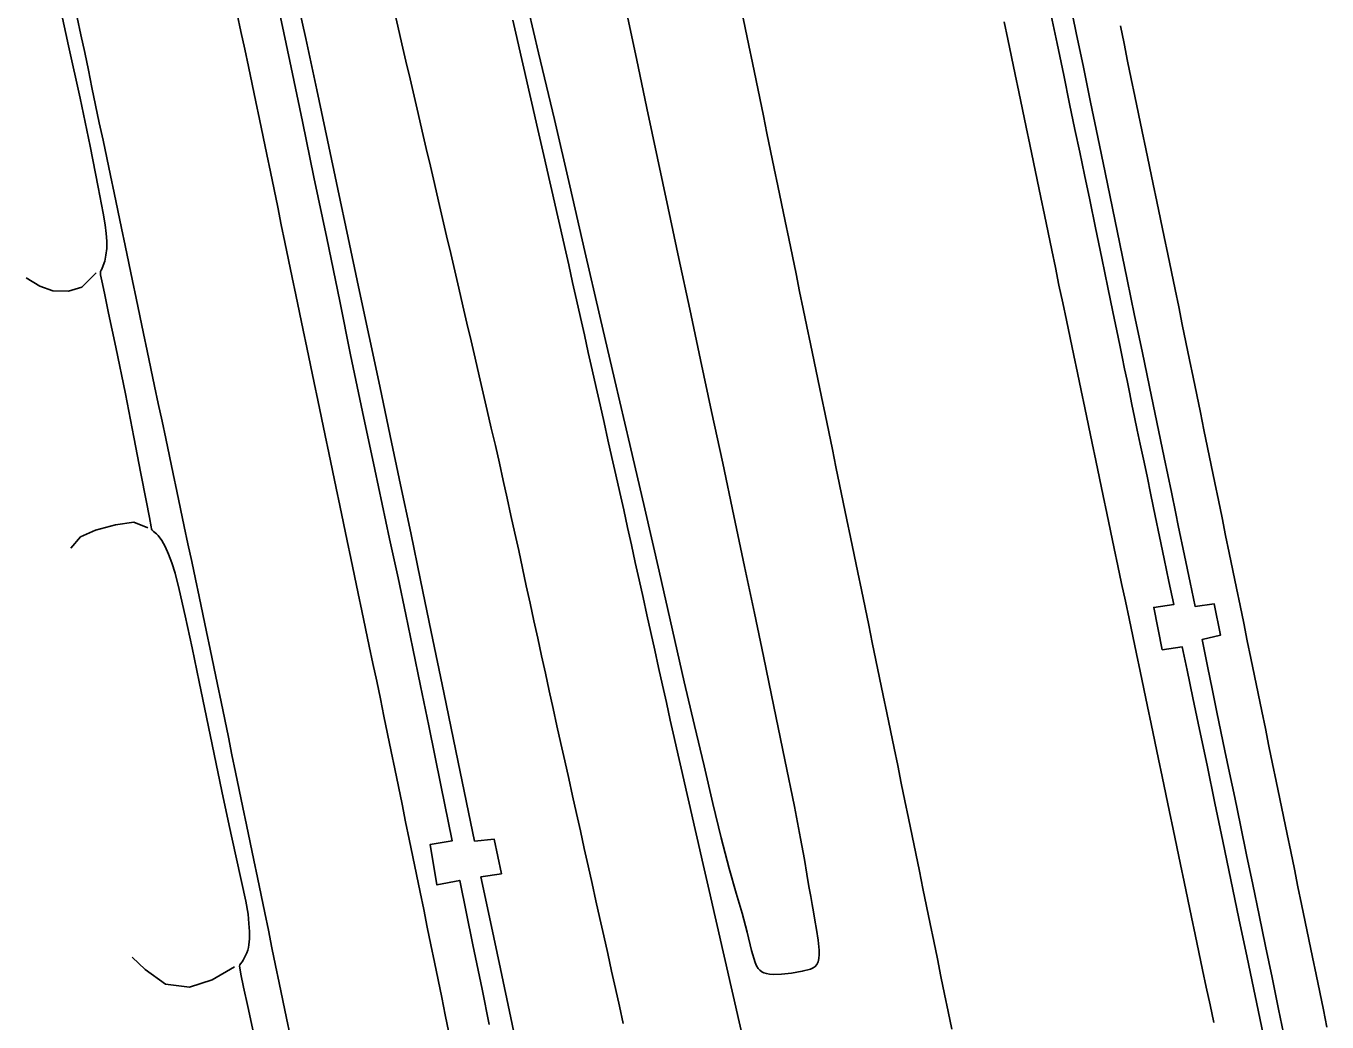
# Model space of a CAD drawing. Extents: x 1948091 to 1975253, y 787267 to 823306.
# Drawn here: x 1966682.6 to 1966863.9, y 788356.9 to 788495.7 of the extents above; entities that cross this region are included whole.
import ezdxf

# ---------------------------------------------------------------- set-up
doc = ezdxf.new("R2010")
doc.units = 0
doc.layers.add('RD_EX_Pavement_Markings', color=7, linetype='Continuous')
doc.layers.add('RD_EX_Road', color=7, linetype='Continuous')

msp = doc.modelspace()

# ---------------------------------------------------------------- linework, layer by layer
at = {"layer": 'RD_EX_Pavement_Markings'}
for points in [[(1966719.44, 788354.96), (1966718.93, 788357.4), (1966718.41, 788359.85), (1966717.91, 788362.3), (1966717.4, 788364.75), (1966716.89, 788367.19), (1966716.39, 788369.64), (1966715.88, 788372.09), (1966715.37, 788374.54), (1966714.87, 788376.99), (1966714.36, 788379.43), (1966713.86, 788381.88), (1966713.35, 788384.33), (1966712.84, 788386.78), (1966712.34, 788389.23), (1966711.83, 788391.68), (1966711.32, 788394.12), (1966710.82, 788396.57), (1966710.31, 788399.02), (1966709.8, 788401.47), (1966709.3, 788403.92), (1966708.79, 788406.36), (1966708.29, 788408.81), (1966707.77, 788411.26), (1966707.26, 788413.7), (1966706.74, 788416.15), (1966706.22, 788418.6), (1966705.71, 788421.04), (1966705.19, 788423.49), (1966704.68, 788425.93), (1966704.16, 788428.38), (1966703.64, 788430.83), (1966703.13, 788433.27), (1966702.61, 788435.72), (1966702.1, 788438.17), (1966701.58, 788440.61), (1966701.06, 788443.06), (1966700.55, 788445.5), (1966700.03, 788447.95), (1966699.51, 788450.4), (1966699, 788452.84), (1966698.48, 788455.29), (1966697.97, 788457.73), (1966697.45, 788460.18), (1966696.94, 788462.63), (1966696.43, 788465.07), (1966695.92, 788467.52), (1966695.41, 788469.97), (1966694.89, 788472.41), (1966694.38, 788474.86), (1966693.87, 788477.31), (1966693.36, 788479.75), (1966692.84, 788482.2), (1966692.33, 788484.65), (1966691.82, 788487.1), (1966691.31, 788489.54), (1966690.8, 788491.99), (1966690.28, 788494.44), (1966689.77, 788496.88)], [(1966741.56, 788355.4), (1966741.05, 788357.84), (1966740.55, 788360.29), (1966740.05, 788362.74), (1966739.55, 788365.19), (1966739.04, 788367.64), (1966738.54, 788370.09), (1966738.04, 788372.54), (1966737.53, 788374.98), (1966737.03, 788377.43), (1966736.53, 788379.88), (1966736.02, 788382.33), (1966735.52, 788384.78), (1966735.02, 788387.23), (1966734.52, 788389.68), (1966734.01, 788392.13), (1966733.51, 788394.57), (1966733.01, 788397.02), (1966732.5, 788399.47), (1966732, 788401.92), (1966731.49, 788404.37), (1966730.97, 788406.81), (1966730.46, 788409.26), (1966729.95, 788411.71), (1966729.44, 788414.16), (1966728.92, 788416.6), (1966728.41, 788419.05), (1966727.9, 788421.5), (1966727.39, 788423.94), (1966726.87, 788426.39), (1966726.36, 788428.84), (1966725.85, 788431.28), (1966725.33, 788433.73), (1966724.82, 788436.18), (1966724.31, 788438.62), (1966723.8, 788441.07), (1966723.28, 788443.52), (1966722.77, 788445.96), (1966722.27, 788448.41), (1966721.76, 788450.86), (1966721.25, 788453.31), (1966720.74, 788455.75), (1966720.23, 788458.2), (1966719.73, 788460.65), (1966719.22, 788463.1), (1966718.71, 788465.54), (1966718.2, 788467.99), (1966717.69, 788470.44), (1966717.19, 788472.89), (1966716.68, 788475.34), (1966716.17, 788477.78), (1966715.66, 788480.23), (1966715.15, 788482.68), (1966714.65, 788485.13), (1966714.13, 788487.57), (1966713.61, 788490.02), (1966713.1, 788492.46), (1966712.58, 788494.91), (1966712.06, 788497.35)], [(1966733.87, 788498.07), (1966734.43, 788495.64), (1966735, 788493.2), (1966735.57, 788490.77), (1966736.13, 788488.33), (1966736.7, 788485.9), (1966737.27, 788483.47), (1966737.83, 788481.03), (1966738.4, 788478.6), (1966738.97, 788476.16), (1966739.54, 788473.73), (1966740.1, 788471.29), (1966740.67, 788468.86), (1966741.23, 788466.42), (1966741.8, 788463.99), (1966742.37, 788461.55), (1966742.93, 788459.12), (1966743.5, 788456.68), (1966744.07, 788454.25), (1966744.63, 788451.81), (1966745.2, 788449.38), (1966745.77, 788446.94), (1966746.33, 788444.51), (1966746.9, 788442.07), (1966747.46, 788439.64), (1966748.03, 788437.2), (1966748.6, 788434.77), (1966749.13, 788432.32), (1966749.67, 788429.88), (1966750.2, 788427.44), (1966750.73, 788425), (1966751.27, 788422.56), (1966751.8, 788420.11), (1966752.33, 788417.67), (1966752.87, 788415.23), (1966753.4, 788412.79), (1966753.93, 788410.34), (1966754.47, 788407.9), (1966755, 788405.46), (1966755.54, 788403.02), (1966756.07, 788400.57), (1966756.61, 788398.13), (1966757.15, 788395.69), (1966757.7, 788393.25), (1966758.24, 788390.81), (1966758.78, 788388.37), (1966759.33, 788385.93), (1966759.87, 788383.49), (1966760.41, 788381.05), (1966760.96, 788378.61), (1966761.5, 788376.17), (1966762.04, 788373.73), (1966762.58, 788371.29), (1966763.13, 788368.85), (1966763.67, 788366.41), (1966764.21, 788363.97), (1966764.76, 788361.53), (1966765.31, 788359.09), (1966765.85, 788356.65)], [(1966750.47, 788496.51), (1966751.03, 788494.07), (1966751.58, 788491.63), (1966752.14, 788489.2), (1966752.69, 788486.76), (1966753.25, 788484.32), (1966753.81, 788481.88), (1966754.36, 788479.45), (1966754.92, 788477.01), (1966755.47, 788474.57), (1966756.03, 788472.13), (1966756.58, 788469.7), (1966757.14, 788467.26), (1966757.69, 788464.82), (1966758.24, 788462.38), (1966758.78, 788459.94), (1966759.33, 788457.5), (1966759.88, 788455.06), (1966760.43, 788452.62), (1966760.97, 788450.18), (1966761.52, 788447.75), (1966762.07, 788445.31), (1966762.62, 788442.87), (1966763.17, 788440.43), (1966763.71, 788437.99), (1966764.26, 788435.55), (1966764.81, 788433.11), (1966765.35, 788430.67), (1966765.9, 788428.23), (1966766.44, 788425.79), (1966766.98, 788423.35), (1966767.52, 788420.91), (1966768.06, 788418.47), (1966768.61, 788416.03), (1966769.15, 788413.59), (1966769.69, 788411.15), (1966770.23, 788408.71), (1966770.77, 788406.27), (1966771.32, 788403.83), (1966771.86, 788401.38), (1966772.4, 788398.94), (1966772.94, 788396.5), (1966773.5, 788394.07), (1966774.05, 788391.63), (1966774.61, 788389.19), (1966775.16, 788386.75), (1966775.72, 788384.32), (1966776.28, 788381.88), (1966776.83, 788379.44), (1966777.39, 788377), (1966777.95, 788374.57), (1966778.5, 788372.13), (1966779.06, 788369.69), (1966779.62, 788367.26), (1966780.17, 788364.82), (1966780.73, 788362.38), (1966781.29, 788359.94), (1966781.86, 788357.51), (1966782.43, 788355.08)], [(1966782.33, 788497.87), (1966782.84, 788495.42), (1966783.34, 788492.98), (1966783.85, 788490.53), (1966784.36, 788488.08), (1966784.86, 788485.63), (1966785.37, 788483.18), (1966785.87, 788480.74), (1966786.38, 788478.29), (1966786.88, 788475.84), (1966787.39, 788473.39), (1966787.9, 788470.94), (1966788.4, 788468.49), (1966788.91, 788466.05), (1966789.41, 788463.6), (1966789.92, 788461.15), (1966790.42, 788458.7), (1966790.93, 788456.25), (1966791.44, 788453.8), (1966791.94, 788451.36), (1966792.45, 788448.91), (1966792.95, 788446.46), (1966793.46, 788444.01), (1966793.97, 788441.56), (1966794.47, 788439.12), (1966794.98, 788436.67), (1966795.48, 788434.22), (1966795.99, 788431.77), (1966796.5, 788429.32), (1966797, 788426.87), (1966797.51, 788424.43), (1966798.01, 788421.98), (1966798.52, 788419.53), (1966799.03, 788417.08), (1966799.53, 788414.63), (1966800.04, 788412.18), (1966800.54, 788409.74), (1966801.05, 788407.29), (1966801.56, 788404.84), (1966802.06, 788402.39), (1966802.57, 788399.94), (1966803.07, 788397.5), (1966803.58, 788395.05), (1966804.08, 788392.6), (1966804.58, 788390.15), (1966805.09, 788387.7), (1966805.59, 788385.25), (1966806.09, 788382.8), (1966806.59, 788380.35), (1966807.1, 788377.9), (1966807.6, 788375.46), (1966808.1, 788373.01), (1966808.6, 788370.56), (1966809.11, 788368.11), (1966809.61, 788365.66), (1966810.11, 788363.21), (1966810.61, 788360.76), (1966811.12, 788358.31), (1966811.62, 788355.86)], [(1966818.91, 788496.28), (1966819.42, 788493.83), (1966819.93, 788491.38), (1966820.44, 788488.94), (1966820.95, 788486.49), (1966821.46, 788484.04), (1966821.97, 788481.59), (1966822.48, 788479.15), (1966822.99, 788476.7), (1966823.5, 788474.25), (1966824.01, 788471.8), (1966824.52, 788469.36), (1966825.03, 788466.91), (1966825.54, 788464.46), (1966826.05, 788462.01), (1966826.55, 788459.57), (1966827.07, 788457.12), (1966827.58, 788454.67), (1966828.09, 788452.23), (1966828.61, 788449.78), (1966829.12, 788447.33), (1966829.64, 788444.89), (1966830.15, 788442.44), (1966830.66, 788439.99), (1966831.18, 788437.55), (1966831.69, 788435.1), (1966832.2, 788432.65), (1966832.72, 788430.21), (1966833.23, 788427.76), (1966833.74, 788425.31), (1966834.26, 788422.87), (1966834.77, 788420.42), (1966835.28, 788417.97), (1966835.8, 788415.53), (1966836.31, 788413.08), (1966836.82, 788410.63), (1966837.34, 788408.19), (1966837.85, 788405.74), (1966838.36, 788403.29), (1966838.88, 788400.85), (1966839.39, 788398.4), (1966839.9, 788395.95), (1966840.42, 788393.51), (1966840.93, 788391.06), (1966841.44, 788388.61), (1966841.96, 788386.17), (1966842.47, 788383.72), (1966842.98, 788381.27), (1966843.5, 788378.83), (1966844.01, 788376.38), (1966844.52, 788373.93), (1966845.03, 788371.49), (1966845.55, 788369.04), (1966846.06, 788366.59), (1966846.57, 788364.15), (1966847.08, 788361.7), (1966847.6, 788359.25), (1966848.11, 788356.8)], [(1966835.11, 788495.69), (1966835.62, 788493.24), (1966836.12, 788490.79), (1966836.63, 788488.34), (1966837.14, 788485.9), (1966837.65, 788483.45), (1966838.15, 788481), (1966838.66, 788478.55), (1966839.17, 788476.1), (1966839.68, 788473.66), (1966840.18, 788471.21), (1966840.69, 788468.76), (1966841.2, 788466.31), (1966841.71, 788463.86), (1966842.21, 788461.42), (1966842.72, 788458.97), (1966843.23, 788456.52), (1966843.73, 788454.07), (1966844.24, 788451.62), (1966844.74, 788449.17), (1966845.24, 788446.73), (1966845.75, 788444.28), (1966846.25, 788441.83), (1966846.75, 788439.38), (1966847.26, 788436.93), (1966847.76, 788434.48), (1966848.26, 788432.03), (1966848.77, 788429.58), (1966849.27, 788427.14), (1966849.77, 788424.69), (1966850.28, 788422.24), (1966850.78, 788419.79), (1966851.28, 788417.34), (1966851.79, 788414.89), (1966852.29, 788412.44), (1966852.79, 788409.99), (1966853.3, 788407.55), (1966853.8, 788405.1), (1966854.3, 788402.65), (1966854.81, 788400.2), (1966855.31, 788397.75), (1966855.81, 788395.3), (1966856.31, 788392.85), (1966856.82, 788390.41), (1966857.33, 788387.96), (1966857.83, 788385.51), (1966858.34, 788383.06), (1966858.84, 788380.61), (1966859.35, 788378.16), (1966859.85, 788375.72), (1966860.36, 788373.27), (1966860.86, 788370.82), (1966861.37, 788368.37), (1966861.87, 788365.92), (1966862.38, 788363.47), (1966862.88, 788361.03), (1966863.39, 788358.58), (1966863.89, 788356.13)]]:
    msp.add_lwpolyline(points, dxfattribs=at)
at = {"layer": 'RD_EX_Road'}
for points in [[(1966747.17, 788356.52), (1966746.17, 788361.42), (1966744.89, 788367.63), (1966743.07, 788376.59), (1966739.87, 788375.98), (1966738.92, 788381.6), (1966742.02, 788382.13), (1966740.42, 788389.86), (1966738.75, 788398.14), (1966737.59, 788403.73), (1966736.52, 788408.94), (1966735.55, 788413.67), (1966734.47, 788418.76), (1966733.28, 788424.22), (1966731.22, 788433.85), (1966729.51, 788441.92), (1966727.86, 788449.85), (1966726.35, 788457.31), (1966724.55, 788466.12), (1966722.74, 788474.63), (1966721.13, 788482.37), (1966719.58, 788489.9), (1966718.38, 788495.62), (1966716.75, 788503.25)], [(1966686.96, 788500.27), (1966688.56, 788492.94), (1966690.16, 788485.61), (1966691.56, 788478.95), (1966692.69, 788473.24), (1966693.38, 788469.61), (1966693.66, 788467.98), (1966693.81, 788466.76), (1966693.88, 788465.67), (1966693.87, 788464.66), (1966693.77, 788463.72), (1966693.6, 788462.92), (1966693.38, 788462.28), (1966693.18, 788461.81), (1966693.08, 788461.65), (1966693.02, 788461.48), (1966692.99, 788461.26), (1966693.01, 788460.98), (1966693.2, 788460.15), (1966693.56, 788458.46), (1966694.14, 788455.68), (1966695.13, 788450.92), (1966696.47, 788444.41), (1966697.67, 788438.39), (1966698.64, 788433.31), (1966699.35, 788429.56), (1966699.81, 788427.16), (1966700.06, 788425.86), (1966700.11, 788425.61), (1966700.16, 788425.48), (1966700.25, 788425.35), (1966700.4, 788425.21), (1966700.8, 788424.89), (1966701.02, 788424.65), (1966701.53, 788423.99), (1966702.03, 788423.13), (1966702.5, 788422.09), (1966702.95, 788420.86), (1966703.4, 788419.41), (1966703.98, 788417.16), (1966704.8, 788413.49), (1966705.76, 788409), (1966706.75, 788404.29), (1966707.78, 788399.35), (1966708.84, 788394.17), (1966709.9, 788389.04), (1966710.91, 788384.26), (1966711.84, 788380), (1966712.65, 788376.44), (1966713.26, 788373.69), (1966713.57, 788371.87), (1966713.69, 788370.59), (1966713.76, 788369.46), (1966713.75, 788368.47), (1966713.68, 788367.63), (1966713.61, 788367.25), (1966713.51, 788366.86), (1966713.38, 788366.48), (1966713.04, 788365.74), (1966712.88, 788365.46), (1966712.73, 788365.25), (1966712.49, 788364.98), (1966712.42, 788364.83), (1966712.39, 788364.64), (1966712.4, 788364.42), (1966712.57, 788363.52), (1966712.93, 788361.74), (1966713.51, 788359.04), (1966714.31, 788355.36)], [(1966751.68, 788350.32), (1966750.2, 788357.44), (1966748.75, 788364.27), (1966747.35, 788370.83), (1966746, 788377.09), (1966748.86, 788377.53), (1966747.85, 788382.35), (1966745.13, 788382.08), (1966742.86, 788393.09), (1966740.84, 788402.81), (1966739.09, 788411.26), (1966737.6, 788418.44), (1966736.23, 788425.03), (1966734.82, 788431.73), (1966733.38, 788438.54), (1966731.91, 788445.47), (1966730.43, 788452.42), (1966728.97, 788459.32), (1966727.52, 788466.15), (1966726.09, 788472.93), (1966724.64, 788479.77), (1966723.14, 788486.77), (1966721.6, 788493.93), (1966720.01, 788501.25)], [(1966766.22, 788498.07), (1966767.68, 788491.16), (1966769.13, 788484.23), (1966770.6, 788477.28), (1966772.08, 788470.3), (1966773.58, 788463.28), (1966775.1, 788456.23), (1966776.62, 788449.13), (1966778.16, 788441.97), (1966779.7, 788434.73), (1966781.25, 788427.43), (1966782.74, 788420.37), (1966784.11, 788413.85), (1966785.36, 788407.87), (1966786.49, 788402.43), (1966788.36, 788393.39), (1966789.68, 788386.89), (1966790.56, 788382.44), (1966791.1, 788379.51), (1966791.43, 788377.49), (1966791.72, 788375.77), (1966791.96, 788374.35), (1966792.16, 788373.25), (1966792.34, 788372.22), (1966792.55, 788371.05), (1966792.77, 788369.74), (1966792.99, 788368.27), (1966793.13, 788366.86), (1966793.13, 788366.26), (1966793.08, 788365.72), (1966792.99, 788365.25), (1966792.82, 788364.88), (1966792.59, 788364.59), (1966792.3, 788364.39), (1966791.91, 788364.23), (1966790.78, 788363.94), (1966789.28, 788363.68), (1966787.89, 788363.53), (1966786.71, 788363.5), (1966786.22, 788363.54), (1966785.8, 788363.61), (1966785.45, 788363.71), (1966785.14, 788363.86), (1966784.87, 788364.07), (1966784.63, 788364.34), (1966784.41, 788364.67), (1966784.2, 788365.16), (1966783.71, 788366.85), (1966783.12, 788369.38), (1966782.41, 788372.04), (1966781.56, 788374.8), (1966780.59, 788378.28), (1966779.5, 788382.55), (1966778.34, 788387.33), (1966777.1, 788392.57), (1966775.77, 788398.19), (1966774.34, 788404.29), (1966772.71, 788411.47), (1966770.86, 788419.72), (1966768.87, 788428.4), (1966766.76, 788437.33), (1966764.65, 788446.29), (1966762.57, 788455.25), (1966760.49, 788464.27), (1966758.4, 788473.39), (1966756.25, 788482.63), (1966754.04, 788491.93), (1966751.93, 788500.9)], [(1966858.08, 788354.2), (1966857.15, 788358.66), (1966856.24, 788363.08), (1966855.34, 788367.45), (1966854.45, 788371.77), (1966853.57, 788376.01), (1966852.7, 788380.18), (1966851.85, 788384.28), (1966851.04, 788388.14), (1966850.31, 788391.61), (1966849.67, 788394.68), (1966849.11, 788397.37), (1966848.56, 788400.04), (1966847.94, 788403.06), (1966847.25, 788406.44), (1966846.5, 788410.17), (1966849.07, 788410.78), (1966848.19, 788415.13), (1966845.51, 788414.78), (1966844.82, 788418.12), (1966844.04, 788421.88), (1966843.17, 788426.08), (1966842.83, 788427.75), (1966842.21, 788430.7), (1966841.2, 788435.55), (1966840.19, 788440.45), (1966839.16, 788445.38), (1966838.13, 788450.35), (1966837.09, 788455.34), (1966836.06, 788460.33), (1966835.03, 788465.32), (1966834, 788470.31), (1966832.98, 788475.28), (1966831.96, 788480.2), (1966830.95, 788485.08), (1966829.95, 788489.93), (1966828.96, 788494.75), (1966827.96, 788499.57)], [(1966854.98, 788355.17), (1966853.88, 788360.49), (1966852.76, 788365.86), (1966851.63, 788371.27), (1966850.5, 788376.68), (1966849.38, 788382.05), (1966848.27, 788387.38), (1966847.18, 788392.67), (1966846.14, 788397.65), (1966845.22, 788402.05), (1966844.42, 788405.88), (1966843.74, 788409.13), (1966840.95, 788408.75), (1966839.76, 788414.64), (1966842.55, 788415.04), (1966841.87, 788418.28), (1966841.21, 788421.44), (1966840.57, 788424.52), (1966839.97, 788427.41), (1966839.36, 788430.36), (1966838.82, 788432.95), (1966838.33, 788435.3), (1966837.88, 788437.4), (1966837.47, 788439.33), (1966837.08, 788441.18), (1966836.72, 788442.95), (1966836.37, 788444.63), (1966836.04, 788446.27), (1966835.7, 788447.91), (1966835.37, 788449.55), (1966835.03, 788451.19), (1966834.62, 788453.18), (1966834.07, 788455.86), (1966833.37, 788459.24), (1966832.52, 788463.32), (1966831.64, 788467.57), (1966830.83, 788471.44), (1966830.1, 788474.95), (1966829.44, 788478.09), (1966828.78, 788481.26), (1966828.04, 788484.83), (1966827.21, 788488.82), (1966826.29, 788493.23), (1966825.34, 788497.78)], [(1966682.63, 788460.59), (1966684.56, 788459.44), (1966686.36, 788458.78), (1966688.53, 788458.73), (1966690.39, 788459.29), (1966692.42, 788461.3)], [(1966688.88, 788422.89), (1966690.24, 788424.49), (1966692.33, 788425.43), (1966695.08, 788426.15), (1966697.67, 788426.53), (1966699.58, 788425.76)], [(1966711.67, 788364.53), (1966708.57, 788362.73), (1966705.4, 788361.73), (1966702.08, 788362.12), (1966699.25, 788364.17), (1966697.41, 788365.92)]]:
    msp.add_lwpolyline(points, dxfattribs=at)

doc.saveas('drawing.dxf')
